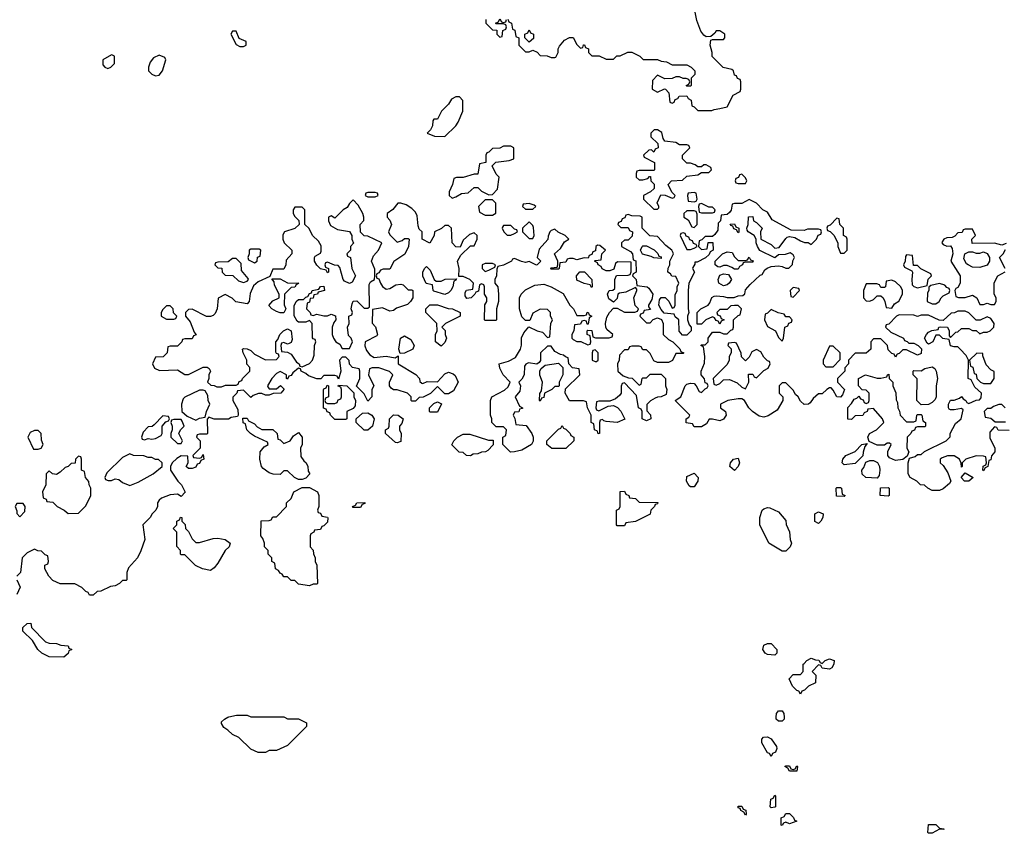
# Model space of a CAD drawing. Header units: inches. Extents: x 2701323 to 2964515, y 494916 to 722124.
# Tile 429 of 656: x 2831629 to 2837003, y 609366 to 613809. Entities that reach past the tile are written whole.
import ezdxf

# ---------------------------------------------------------------- set-up
doc = ezdxf.new("R2010")
doc.units = ezdxf.units.IN
doc.header["$MEASUREMENT"] = 0
doc.layers.add('C8630', color=7, linetype='Continuous')
doc.layers.add('C8631', color=7, linetype='Continuous')

msp = doc.modelspace()

# ---------------------------------------------------------------- linework, layer by layer
at = {"layer": 'C8630', "color": 2, "elevation": 2}
for points in [[(2833074, 610000), (2833090, 609992), (2833150, 609992), (2833194, 609970), (2833194, 609950), (2833090, 609846), (2833030, 609818), (2832990, 609818), (2832970, 609808), (2832930, 609808), (2832890, 609826), (2832826, 609890), (2832790, 609906), (2832766, 609930), (2832743.1, 609943.1), (2832730, 609966), (2832730, 609974), (2832746, 609990), (2832766, 610000)], [(2835801.2, 610000), (2835802, 609990), (2835790, 609978), (2835770, 609978), (2835758, 609990), (2835758.8, 610000)]]:
    msp.add_lwpolyline(points, dxfattribs=at)
for points in [[(2835730, 609786), (2835722, 609802), (2835710, 609806), (2835680.4, 609860.4), (2835680.4, 609879.6), (2835688.4, 609891.6), (2835710, 609892), (2835730, 609882), (2835759.6, 609839.6), (2835762, 609830), (2835754, 609810), (2835738, 609802)], [(2835830, 609706), (2835822, 609722), (2835806, 609730), (2835810, 609734), (2835830, 609734), (2835838, 609718), (2835850, 609714), (2835862, 609718), (2835870, 609734), (2835874, 609730), (2835870, 609706)], [(2835730, 609506), (2835726, 609510), (2835728.4, 609551.6), (2835742, 609558), (2835750, 609574), (2835754, 609570), (2835754, 609510), (2835750, 609508)], [(2835590, 609466), (2835582, 609482), (2835566, 609490), (2835562, 609502), (2835550, 609506), (2835550, 609514), (2835570, 609514), (2835578, 609498), (2835592.7, 609492.7), (2835594, 609470)], [(2835830, 609418), (2835810, 609426), (2835798, 609422), (2835790, 609408), (2835786, 609410), (2835786, 609450), (2835802, 609458), (2835810, 609474), (2835830, 609474), (2835852.7, 609452.7), (2835858, 609438), (2835871.6, 609431.6)], [(2836674, 609386), (2836650, 609388), (2836610, 609366), (2836590, 609366), (2836586, 609370), (2836590, 609414), (2836630, 609414), (2836650, 609394), (2836674, 609390)]]:
    msp.add_lwpolyline(points, close=True, dxfattribs=at)
at = {"layer": 'C8631', "color": 2, "elevation": 2}
for points in [[(2834174, 613810), (2834174, 613790), (2834210, 613754), (2834232.7, 613752.7), (2834234, 613730), (2834250, 613714), (2834262, 613718), (2834266, 613750), (2834282, 613758), (2834286, 613770), (2834282, 613782), (2834270, 613786), (2834230, 613786), (2834226, 613790), (2834242, 613798), (2834250, 613814), (2834258, 613798), (2834270, 613794), (2834282, 613798), (2834286, 613810)], [(2834292.7, 613812.7), (2834298, 613798), (2834314, 613790), (2834318, 613758), (2834331.6, 613751.6), (2834338, 613718), (2834354, 613710), (2834354, 613670), (2834390, 613634), (2834410, 613634), (2834430, 613642), (2834452.7, 613632.7), (2834470, 613614), (2834507.3, 613612.7), (2834530, 613602), (2834550, 613602), (2834555.3, 613604.7), (2834568, 613630), (2834568, 613650), (2834574.6, 613665.4), (2834602, 613698), (2834630, 613712), (2834650, 613712), (2834670, 613674), (2834690, 613654), (2834702, 613658), (2834707.3, 613672.7), (2834712.7, 613672.7), (2834718, 613658), (2834734, 613650), (2834734, 613630), (2834752.7, 613612.7), (2834791.1, 613611.1), (2834830, 613594), (2834870, 613594), (2834888.4, 613611.6), (2834907.3, 613612.7), (2834948.4, 613631.6), (2834970, 613632), (2835014, 613610), (2835032.7, 613592.7), (2835110, 613592), (2835130, 613582), (2835159.6, 613579.6), (2835190, 613562), (2835270, 613562), (2835294, 613550), (2835314, 613530), (2835314, 613510), (2835294, 613490), (2835294, 613450), (2835290, 613446), (2835270, 613446), (2835266, 613450), (2835282, 613458), (2835286, 613470), (2835282, 613482), (2835267.3, 613487.3), (2835250, 613488), (2835230, 613498), (2835210, 613498), (2835190, 613488), (2835150, 613486), (2835110, 613506), (2835083.6, 613476.4), (2835082, 613430), (2835110, 613414), (2835148.4, 613431.6), (2835154, 613430), (2835172, 613410), (2835178, 613358), (2835190, 613354), (2835202, 613358), (2835207.3, 613372.7), (2835222, 613378), (2835228.4, 613391.6), (2835270, 613394), (2835278, 613378), (2835294, 613370), (2835298, 613338), (2835310, 613334), (2835330, 613314), (2835407.3, 613312.7), (2835420.4, 613319.6), (2835450, 613324.7), (2835490, 613334), (2835523.1, 613396.9), (2835562, 613418), (2835566, 613430), (2835566, 613470), (2835562, 613482), (2835547.3, 613487.3), (2835542, 613502), (2835530, 613506), (2835526, 613530), (2835516.4, 613536.4), (2835469.1, 613549.1), (2835408.4, 613608.4), (2835408, 613630), (2835398, 613670), (2835402, 613698), (2835410, 613702), (2835470, 613702), (2835478, 613710), (2835478, 613730), (2835450, 613748), (2835430, 613748), (2835423.5, 613736.5), (2835402, 613718), (2835376.4, 613716.4), (2835364, 613724), (2835347.2, 613747.2), (2835324.7, 613804.7), (2835316.2, 613850)], [(2837030, 611566), (2836970, 611568), (2836962, 611582), (2836950, 611586), (2836923.6, 611556.4), (2836923.6, 611523.6), (2836951.1, 611471.1), (2836951.3, 611450), (2836932.7, 611427.3), (2836930, 611406), (2836918, 611402), (2836914, 611370), (2836898, 611362), (2836890, 611346), (2836886, 611350), (2836888.4, 611371.6), (2836902, 611378), (2836906, 611390), (2836902, 611422), (2836890, 611426), (2836850, 611428), (2836794, 611410), (2836774, 611390), (2836774, 611370), (2836770, 611366), (2836767.3, 611387.3), (2836758, 611410), (2836730, 611428), (2836692.7, 611427.3), (2836663.6, 611416.4), (2836654, 611410), (2836654, 611390), (2836670, 611374), (2836695.3, 611335.3), (2836712, 611290), (2836703.6, 611276.4), (2836670, 611248), (2836650, 611238), (2836610, 611238), (2836586, 611250), (2836567.3, 611267.3), (2836546, 611270), (2836526, 611290), (2836488.9, 611308.9), (2836478, 611330), (2836478, 611390), (2836486, 611414), (2836516.4, 611423.6), (2836530, 611434), (2836550, 611434), (2836568.4, 611451.6), (2836686, 611510), (2836708, 611532), (2836708.7, 611550), (2836736.4, 611603.6), (2836768, 611630), (2836778, 611678), (2836770, 611686), (2836730, 611678), (2836710, 611678), (2836703.1, 611683.1), (2836698, 611690), (2836698, 611710), (2836708.9, 611731.1), (2836730, 611732), (2836758, 611742), (2836770, 611752), (2836778, 611738), (2836794, 611730), (2836798, 611718), (2836810, 611714), (2836850, 611732), (2836867.3, 611732.7), (2836876.4, 611743.6), (2836878, 611770), (2836843.1, 611803.1), (2836822, 611842), (2836806, 611850), (2836808, 611950), (2836794.6, 611974.6), (2836762, 612010), (2836750, 612022), (2836730, 612022), (2836709.1, 612029.1), (2836702, 612062), (2836668.4, 612068.4), (2836650, 612086), (2836630, 612086), (2836614, 612050), (2836590, 612038), (2836582, 612042), (2836568, 612070), (2836578, 612090), (2836590, 612102), (2836608.4, 612111.6), (2836642, 612118), (2836646, 612130), (2836652.7, 612132.7), (2836694, 612130), (2836702, 612110), (2836702, 612082), (2836710, 612074), (2836738, 612102), (2836750, 612104.7), (2836770, 612122), (2836810, 612122), (2836830, 612112), (2836850, 612112), (2836870, 612094), (2836890, 612102), (2836910, 612102), (2836926, 612110), (2836946, 612130), (2836948, 612150), (2836930, 612178), (2836910, 612186), (2836871.6, 612168.4), (2836850, 612168.7), (2836810, 612208), (2836790, 612218), (2836750, 612218), (2836731.6, 612208.4), (2836712.7, 612207.3), (2836670, 612166), (2836648.4, 612168.4), (2836590, 612195.3), (2836550, 612195.3), (2836530, 612188), (2836510, 612195.3), (2836430, 612198), (2836414, 612190), (2836372.7, 612147.3), (2836358, 612142), (2836354, 612130), (2836383.6, 612103.6), (2836454, 612070), (2836458, 612058), (2836472.7, 612052.7), (2836482, 612042), (2836510, 612042), (2836534, 612030), (2836552, 612012), (2836550, 611986), (2836530, 611978), (2836470, 612006), (2836450, 612006), (2836430, 611986), (2836418, 611982), (2836410, 611966), (2836402, 611982), (2836390, 611986), (2836370, 612006), (2836366, 612030), (2836330, 612066), (2836290, 612066), (2836274, 612050), (2836274, 612010), (2836250, 611988), (2836190, 611988), (2836152, 611950), (2836152, 611930), (2836132.7, 611907.3), (2836132, 611890), (2836092, 611850), (2836092, 611830), (2836131.3, 611790), (2836119.8, 611760.2), (2836110, 611748), (2836088.9, 611748.9), (2836070, 611786), (2836058, 611798), (2836050, 611798), (2836034, 611790), (2836010, 611766), (2835990, 611766), (2835959.6, 611740.4), (2835943.6, 611716.4), (2835934, 611710), (2835910, 611708), (2835890, 611726), (2835878, 611750), (2835863.1, 611763.1), (2835850, 611786), (2835810, 611826), (2835790, 611826), (2835774, 611810), (2835774, 611770), (2835794, 611750), (2835794, 611730), (2835763.6, 611676.4), (2835714.4, 611645.6), (2835690, 611639), (2835664.7, 611644.7), (2835628.9, 611668.9), (2835608.9, 611688.9), (2835586, 611730), (2835570, 611738), (2835550, 611738), (2835494, 611730), (2835454, 611710), (2835454, 611690), (2835482, 611670), (2835484.7, 611650), (2835470, 611628), (2835450, 611618), (2835410, 611628), (2835392.7, 611627.3), (2835376.9, 611603.1), (2835350, 611586), (2835310, 611586), (2835302, 611602), (2835267.3, 611607.3), (2835266, 611630), (2835282, 611638), (2835286, 611650), (2835206, 611730), (2835238, 611750), (2835262, 611810), (2835270, 611818), (2835290, 611824.7), (2835310, 611822), (2835322, 611810), (2835338, 611778), (2835350, 611774), (2835370, 611794), (2835382, 611798), (2835386, 611810), (2835382, 611822), (2835370, 611826), (2835367.3, 611847.3), (2835348, 611870), (2835348, 611890), (2835367.3, 611932.7), (2835368, 611970), (2835362, 612022), (2835346, 612030), (2835350, 612034), (2835370, 612034), (2835386, 612050), (2835386, 612070), (2835410, 612102), (2835450, 612102), (2835470, 612094), (2835490, 612094), (2835510, 612114), (2835522, 612118), (2835526, 612130), (2835526, 612170), (2835550, 612194), (2835562, 612198), (2835568, 612230), (2835550, 612248), (2835530, 612248), (2835510, 612246), (2835490, 612226), (2835450, 612226), (2835434, 612210), (2835438, 612198), (2835452.7, 612192.7), (2835458, 612178), (2835474, 612170), (2835458, 612162), (2835450, 612146), (2835442, 612162), (2835430, 612166), (2835422, 612182), (2835410, 612186), (2835374, 612170), (2835350, 612146), (2835327.3, 612147.3), (2835326, 612210), (2835346, 612230), (2835386, 612250), (2835396.4, 612263.6), (2835407.3, 612292.7), (2835420.4, 612299.6), (2835430, 612302), (2835470, 612298), (2835490, 612291.3), (2835528.4, 612291.6), (2835550, 612302), (2835576.4, 612303.6), (2835587.3, 612312.7), (2835590, 612334), (2835616.4, 612363.6), (2835670, 612414), (2835682, 612418), (2835696.4, 612443.6), (2835708.4, 612451.6), (2835730, 612462), (2835770, 612464.7), (2835790, 612462), (2835810, 612452), (2835827.3, 612452.7), (2835847.3, 612472.7), (2835848.4, 612491.6), (2835858, 612510), (2835850, 612526), (2835835.3, 612535.3), (2835807.3, 612527.3), (2835770, 612526), (2835750, 612508), (2835668.9, 612548.9), (2835655.3, 612570), (2835648, 612590), (2835648, 612610), (2835638, 612630), (2835606, 612650), (2835600.4, 612660.4), (2835598, 612670), (2835606, 612690), (2835607.3, 612732.7), (2835630, 612734), (2835634, 612710), (2835650, 612702), (2835682, 612670), (2835672, 612650), (2835674, 612610), (2835730, 612582), (2835750, 612562), (2835775.3, 612564.7), (2835810, 612614), (2835818, 612622), (2835830, 612624.7), (2835859.6, 612619.6), (2835890, 612602), (2835912.7, 612592.7), (2835932, 612592), (2835950, 612582), (2835978, 612610), (2835987.3, 612632.7), (2836002, 612638), (2836006, 612650), (2836002, 612662), (2835990, 612666), (2835930, 612666), (2835910, 612658), (2835840.4, 612660.4), (2835736.4, 612716.4), (2835710, 612758), (2835686, 612770), (2835650, 612808), (2835610, 612828), (2835570, 612806), (2835530, 612806), (2835518, 612802), (2835511.6, 612768.4), (2835503.6, 612756.4), (2835490, 612746), (2835458, 612742), (2835454, 612710), (2835442, 612698), (2835439.6, 612660.4), (2835423.6, 612636.4), (2835410, 612626), (2835370, 612626), (2835352.7, 612607.3), (2835338, 612602), (2835334, 612570), (2835350, 612554), (2835382, 612558), (2835387.3, 612592.7), (2835412.7, 612592.7), (2835414, 612550), (2835398, 612542), (2835392.7, 612527.3), (2835371.6, 612508.4), (2835326, 612486), (2835314, 612486), (2835314, 612474), (2835303.6, 612456.4), (2835302, 612450), (2835312, 612430), (2835282, 612370), (2835278, 612330), (2835278, 612230), (2835282, 612210), (2835274, 612190), (2835274, 612170), (2835283.6, 612143.6), (2835294, 612130), (2835294, 612110), (2835270, 612086), (2835247.3, 612087.3), (2835228.4, 612108.4), (2835226, 612170), (2835207.3, 612187.3), (2835202, 612202), (2835147.3, 612207.3), (2835130, 612226), (2835118, 612250), (2835120.4, 612279.6), (2835130, 612292), (2835151.6, 612291.6), (2835172.7, 612272.7), (2835190, 612234), (2835202, 612238), (2835206, 612250), (2835207.3, 612307.3), (2835218, 612330), (2835218, 612350), (2835226, 612370), (2835210, 612406), (2835188.4, 612408.4), (2835182, 612422), (2835166, 612430), (2835168.4, 612451.6), (2835178, 612470), (2835178, 612490), (2835198, 612530), (2835196.4, 612536.4), (2835188, 612550), (2835156.4, 612576.4), (2835110, 612626), (2835068.4, 612628.4), (2835026, 612670), (2835026, 612730), (2835016.4, 612736.4), (2834970, 612738), (2834950, 612746), (2834938, 612742), (2834932.7, 612727.3), (2834918, 612722), (2834912.7, 612707.3), (2834898, 612702), (2834894, 612690), (2834910, 612674), (2834950, 612674), (2834958, 612658), (2834974, 612650), (2834972.7, 612627.3), (2834950, 612606), (2834930, 612606), (2834914, 612590), (2834914, 612570), (2834963.6, 612543.6), (2834974, 612530), (2834978, 612498), (2834992, 612492), (2834994, 612430), (2834978, 612422), (2834974, 612410), (2834994, 612390), (2834998, 612358), (2835054, 612350), (2835063.6, 612343.6), (2835084.7, 612310), (2835079.6, 612280.4), (2835062, 612250), (2835062, 612242), (2835072.7, 612227.3), (2835038, 612222), (2835032.7, 612207.3), (2835018, 612202), (2835014, 612190), (2835050, 612154), (2835070, 612154), (2835087.3, 612172.7), (2835110, 612182), (2835132.7, 612172.7), (2835142, 612150), (2835142, 612090), (2835170, 612062), (2835194, 612050), (2835232.7, 612012.7), (2835238, 611998), (2835254, 611990), (2835250, 611986), (2835210, 611986), (2835192, 611948), (2835170, 611938), (2835110, 611938), (2835090, 611946), (2835070, 611986), (2835050, 612006), (2835030, 612006), (2835022, 612022), (2835010, 612026), (2834970, 612026), (2834958, 612022), (2834950, 612006), (2834930, 612006), (2834903.6, 611976.4), (2834902, 611950), (2834892, 611930), (2834894, 611890), (2834923.6, 611863.6), (2834952.7, 611852.7), (2834971.6, 611851.6), (2835010, 611814), (2835022, 611818), (2835026, 611850), (2835030, 611854), (2835050, 611854), (2835070, 611874), (2835130, 611874), (2835154, 611850), (2835154, 611810), (2835162, 611790), (2835158, 611762), (2835131.1, 611748.9), (2835110, 611748.7), (2835096.9, 611743.1), (2835071.6, 611728.4), (2835052.7, 611707.3), (2835052.7, 611672.7), (2835071.3, 611651.3), (2835074, 611630), (2835050, 611618), (2835026, 611630), (2835026, 611670), (2835022, 611682), (2835006, 611690), (2834996.4, 611756.4), (2834930, 611826), (2834918, 611822), (2834912.7, 611807.3), (2834912, 611770), (2834903.6, 611756.4), (2834882, 611738), (2834850, 611726), (2834790, 611726), (2834778, 611722), (2834774, 611690), (2834778, 611678), (2834790, 611674), (2834840.4, 611699.6), (2834870, 611702), (2834891.3, 611691.3), (2834911.1, 611671.1), (2834932.7, 611627.3), (2834890, 611608.7), (2834830, 611615.3), (2834818, 611618), (2834810, 611626), (2834798, 611622), (2834794, 611610), (2834794, 611550), (2834787.3, 611547.3), (2834782, 611562), (2834766, 611570), (2834762, 611602), (2834748, 611610), (2834748, 611650), (2834728, 611690), (2834722, 611722), (2834707.3, 611727.3), (2834630, 611728), (2834606, 611770), (2834607.3, 611792.7), (2834686, 611870), (2834682, 611902), (2834647.3, 611907.3), (2834626, 611930), (2834622, 611962), (2834607.3, 611967.3), (2834598, 611978), (2834580.4, 611980.4), (2834550, 611998), (2834530, 612026), (2834510, 612026), (2834472, 611990), (2834472, 611948), (2834463.6, 611936.4), (2834452, 611928), (2834405.4, 611934.6), (2834391.6, 611928.4), (2834383.6, 611916.4), (2834382, 611870), (2834370, 611846), (2834354, 611830), (2834362, 611810), (2834359.6, 611780.4), (2834334, 611750), (2834358, 611698), (2834374, 611690), (2834374, 611686), (2834358, 611682), (2834352.7, 611667.3), (2834330, 611666), (2834322, 611650), (2834332, 611632), (2834338, 611598), (2834392.7, 611592.7), (2834424.7, 611550), (2834432, 611530), (2834431.6, 611508.4), (2834422, 611490), (2834370, 611459), (2834330, 611448.7), (2834308.4, 611448.4), (2834266, 611490), (2834266, 611530), (2834282, 611538), (2834286, 611570), (2834270, 611586), (2834230, 611586), (2834206, 611610), (2834206, 611630), (2834198, 611650), (2834198, 611730), (2834206, 611750), (2834274.6, 611785.4), (2834295.3, 611804.7), (2834306, 611830), (2834268.7, 611870), (2834250, 611906), (2834246, 611930), (2834296.4, 611943.6), (2834335.3, 611964.7), (2834362, 612010), (2834368.4, 612031.6), (2834368.9, 612071.1), (2834380.4, 612099.6), (2834407.3, 612132.7), (2834454, 612110), (2834482, 612102), (2834510, 612074), (2834522, 612078), (2834528, 612150), (2834538, 612170), (2834526, 612190), (2834526, 612210), (2834510, 612226), (2834470, 612228), (2834430, 612206), (2834412.7, 612167.3), (2834390, 612166), (2834370, 612186), (2834358, 612230), (2834358, 612290), (2834366, 612310), (2834390, 612334), (2834440.4, 612359.6), (2834490, 612364.7), (2834530, 612351.3), (2834594.8, 612314.8), (2834632, 612250), (2834652, 612230), (2834670, 612194), (2834710, 612194), (2834722, 612198), (2834726, 612210), (2834732.7, 612212.7), (2834738, 612198), (2834752, 612190), (2834738, 612182), (2834732.7, 612147.3), (2834727.3, 612147.3), (2834722, 612162), (2834710, 612166), (2834698, 612162), (2834690, 612146), (2834658, 612142), (2834654, 612110), (2834642, 612090), (2834642, 612070), (2834650, 612062), (2834670, 612052), (2834692, 612052), (2834730, 612034), (2834742, 612038), (2834746, 612050), (2834742, 612082), (2834726, 612090), (2834726, 612110), (2834730, 612114), (2834752.7, 612112.7), (2834758, 612078), (2834772.7, 612072.7), (2834847.3, 612072.7), (2834862, 612078), (2834866, 612090), (2834836.4, 612116.4), (2834828.4, 612128.4), (2834826, 612150), (2834834.6, 612185.4), (2834848, 612210), (2834870, 612234), (2834890, 612234), (2834930, 612212), (2834987.3, 612212.7), (2835002, 612218), (2835006, 612230), (2834988.4, 612248.4), (2834982, 612290), (2834998, 612330), (2834998, 612338), (2834990, 612346), (2834938, 612322), (2834903.6, 612316.4), (2834894, 612310), (2834890, 612286), (2834870, 612266), (2834844.7, 612284.7), (2834838, 612310), (2834846, 612330), (2834867.3, 612332.7), (2834878, 612342), (2834878, 612390), (2834887.3, 612412.7), (2834950, 612414), (2834962, 612418), (2834967.3, 612432.7), (2834966, 612486), (2834892.7, 612487.3), (2834882, 612478), (2834872.7, 612447.3), (2834850, 612438), (2834830, 612438), (2834808.7, 612448.7), (2834802, 612462), (2834786, 612470), (2834782, 612482), (2834766, 612490), (2834770, 612494), (2834802, 612498), (2834806, 612530), (2834826, 612550), (2834796.4, 612576.4), (2834782, 612578), (2834774, 612570), (2834772.7, 612547.3), (2834758, 612542), (2834752.7, 612527.3), (2834738, 612522), (2834732.7, 612507.3), (2834710, 612508), (2834670, 612498), (2834650, 612506), (2834630, 612506), (2834618, 612502), (2834610, 612486), (2834578, 612482), (2834574, 612450), (2834570, 612446), (2834530, 612446), (2834526, 612450), (2834530, 612454), (2834562, 612458), (2834566, 612470), (2834566, 612490), (2834548, 612530), (2834580.4, 612559.6), (2834603.1, 612596.9), (2834626, 612610), (2834606, 612630), (2834568.4, 612648.4), (2834550, 612666), (2834530, 612658), (2834522, 612650), (2834512.7, 612627.3), (2834511.6, 612608.4), (2834463.6, 612556.4), (2834454, 612510), (2834474, 612490), (2834454, 612470), (2834450, 612468), (2834410, 612488), (2834390, 612484), (2834368.9, 612488.9), (2834330, 612506), (2834318, 612502), (2834314, 612490), (2834270, 612468), (2834238, 612462), (2834232.7, 612447.3), (2834232, 612410), (2834222, 612390), (2834222, 612370), (2834238, 612350), (2834242, 612310), (2834242, 612270), (2834232, 612230), (2834232, 612170), (2834230, 612166), (2834170, 612166), (2834166, 612170), (2834168.7, 612251.3), (2834178, 612270), (2834178, 612290), (2834166, 612310), (2834166, 612350), (2834162, 612362), (2834150, 612366), (2834138, 612362), (2834132.7, 612327.3), (2834118, 612322), (2834114, 612310), (2834094, 612290), (2834070, 612286), (2834060.4, 612300.4), (2834060.4, 612319.6), (2834068.4, 612331.6), (2834102, 612338), (2834106, 612370), (2834086, 612390), (2834070, 612398), (2834050, 612406), (2834026, 612406), (2834028, 612450), (2834018, 612490), (2834036.4, 612523.6), (2834090, 612574), (2834110, 612574), (2834126, 612610), (2834126, 612630), (2834110, 612646), (2834083.6, 612636.4), (2834050, 612606), (2834032.7, 612567.3), (2834010, 612568), (2833989, 612590), (2833986, 612670), (2833970, 612686), (2833950, 612686), (2833931.6, 612668.4), (2833894, 612650), (2833892, 612630), (2833868.4, 612588.4), (2833826, 612610), (2833826, 612650), (2833810, 612666), (2833803.1, 612683.1), (2833798, 612738), (2833790, 612758), (2833770, 612778), (2833738, 612798), (2833710, 612808), (2833692.7, 612807.3), (2833666.4, 612773.6), (2833634, 612750), (2833634, 612730), (2833650, 612714), (2833658, 612690), (2833642, 612650), (2833650, 612634), (2833690, 612594), (2833716.4, 612603.6), (2833730, 612614), (2833750, 612614), (2833754, 612610), (2833752, 612570), (2833730.8, 612529.2), (2833671.6, 612488.4), (2833650, 612446), (2833612.7, 612447.3), (2833598, 612442), (2833590, 612426), (2833578, 612422), (2833574, 612410), (2833578, 612398), (2833590, 612394), (2833598, 612370), (2833610, 612352), (2833630, 612338), (2833650, 612342), (2833682, 612362), (2833710, 612364.7), (2833722, 612362), (2833750, 612334), (2833770, 612334), (2833774, 612330), (2833774, 612290), (2833762, 612270), (2833745.4, 612254.6), (2833686, 612234), (2833670, 612222), (2833650, 612218), (2833610, 612235.3), (2833554, 612226), (2833552.7, 612152.7), (2833571.6, 612131.6), (2833582, 612090), (2833578, 612082), (2833514, 612050), (2833512.7, 612027.3), (2833522, 612002), (2833539.6, 611979.6), (2833563.6, 611963.6), (2833630, 611971), (2833678, 611962), (2833694, 611974), (2833694, 611930), (2833791.1, 611871.1), (2833812, 611850), (2833812.7, 611832.7), (2833823.6, 611823.6), (2833830, 611822), (2833852.7, 611832.7), (2833910, 611832), (2833950, 611876), (2833970, 611884.7), (2833995.3, 611875.3), (2834005.4, 611865.4), (2834022, 611830), (2833996.9, 611783.1), (2833970, 611766), (2833950, 611766), (2833910, 611806), (2833871.6, 611768.4), (2833831.6, 611748.4), (2833810, 611746), (2833790, 611726), (2833770, 611726), (2833766, 611730), (2833766, 611750), (2833746, 611770), (2833690, 611788.7), (2833670, 611788.7), (2833656.4, 611796.4), (2833648, 611810), (2833648, 611830), (2833666, 611870), (2833648.4, 611888.4), (2833590, 611908.7), (2833552.7, 611907.3), (2833538, 611902), (2833532, 611870), (2833562, 611810), (2833552, 611790), (2833552, 611750), (2833530, 611726), (2833510, 611766), (2833468, 611808), (2833486, 611850), (2833486, 611890), (2833482, 611902), (2833446, 611910), (2833428.4, 611928.4), (2833427.3, 611947.3), (2833410, 611966), (2833390, 611966), (2833374, 611950), (2833382, 611890), (2833370, 611846), (2833362, 611862), (2833350, 611866), (2833290, 611866), (2833272, 611848), (2833250, 611848), (2833204.7, 611864.7), (2833190, 611878), (2833166, 611890), (2833162, 611902), (2833150, 611906), (2833119.6, 611880.4), (2833110, 611866), (2833098, 611862), (2833090, 611846), (2833086, 611850), (2833086, 611870), (2833050, 611888), (2833030, 611878), (2833004.7, 611850), (2832982, 611810), (2832983.6, 611803.6), (2832990, 611794), (2833030, 611794), (2833052, 611812), (2833072, 611792), (2833054, 611770), (2833012.7, 611767.3), (2832990, 611758), (2832970, 611758), (2832950, 611768), (2832932.7, 611767.3), (2832903.6, 611756.4), (2832890, 611746), (2832850, 611786), (2832818, 611782), (2832814, 611770), (2832792.7, 611747.3), (2832792, 611730), (2832819.6, 611679.6), (2832822, 611650), (2832818, 611642), (2832783.6, 611636.4), (2832768.4, 611628.4), (2832690, 611628), (2832662, 611638), (2832652.7, 611627.3), (2832654, 611550), (2832650, 611546), (2832610, 611546), (2832598, 611542), (2832594, 611530), (2832614, 611510), (2832614, 611470), (2832574, 611430), (2832578, 611418), (2832610, 611414), (2832622, 611418), (2832630, 611434), (2832634, 611410), (2832618, 611402), (2832610, 611386), (2832598, 611382), (2832590, 611366), (2832570, 611358), (2832550, 611358), (2832538, 611370), (2832548, 611390), (2832546, 611426), (2832510, 611428), (2832486.4, 611413.6), (2832462, 611390), (2832452, 611370), (2832452, 611350), (2832491.3, 611290), (2832511.3, 611270), (2832531.6, 611228.4), (2832510, 611206), (2832490, 611218), (2832450, 611215.3), (2832403.6, 611196.4), (2832390, 611186), (2832382, 611170), (2832382, 611150), (2832372, 611130), (2832352, 611110), (2832342, 611090), (2832302, 611050), (2832311.3, 610970), (2832291.1, 610908.9), (2832272, 610870), (2832223.6, 610816.4), (2832214, 610790), (2832214, 610750), (2832210, 610746), (2832190, 610746), (2832174, 610730), (2832150, 610718), (2832125.4, 610714.6), (2832071.6, 610688.4), (2832052.7, 610687.3), (2832030, 610666), (2832010, 610666), (2832002, 610682), (2831990, 610686), (2831968.4, 610708.4), (2831930, 610728), (2831850, 610728), (2831810, 610746), (2831788, 610770), (2831766, 610810), (2831766, 610830), (2831782, 610838), (2831786, 610850), (2831782, 610882), (2831767.3, 610887.3), (2831747.3, 610907.3), (2831728.4, 610908.4), (2831710, 610918), (2831670, 610898), (2831642, 610870), (2831634, 610790), (2831614, 610770)], [(2837012.7, 612587.3), (2836990, 612578), (2836950, 612588), (2836827.3, 612587.3), (2836826, 612610), (2836846, 612630), (2836830, 612666), (2836790, 612666), (2836778, 612662), (2836772.7, 612647.3), (2836750, 612646), (2836732.7, 612627.3), (2836719.6, 612620.4), (2836690, 612618), (2836674, 612610), (2836663.6, 612596.4), (2836662, 612590), (2836670, 612582), (2836690, 612572), (2836710, 612574), (2836719.6, 612559.6), (2836722, 612530), (2836712, 612490), (2836762, 612410), (2836762, 612370), (2836750, 612346), (2836738, 612342), (2836734, 612330), (2836738, 612298), (2836752.7, 612292.7), (2836790, 612292), (2836830, 612304.7), (2836854, 612290), (2836870, 612254), (2836890, 612254), (2836910, 612262), (2836930, 612254), (2836950, 612254), (2836958, 612270), (2836958, 612290), (2836948, 612310), (2836948.4, 612371.6), (2836968.7, 612411.3), (2837007.3, 612432.7)], [(2837008, 612450), (2836978, 612510), (2836998, 612530), (2837010, 612554)], [(2837008, 611690), (2836990, 611708), (2836972.7, 611707.3), (2836943.6, 611696.4), (2836930, 611686), (2836910, 611686), (2836894, 611670), (2836898, 611638), (2836930, 611634), (2836952.7, 611612.7), (2837010, 611614)], [(2831614, 610750), (2831632, 610710), (2831614, 610670)], [(2832766, 610000), (2832770, 610002), (2832811.6, 610011.6), (2832870, 610012), (2832890, 610002), (2833070, 610002), (2833074, 610000)], [(2835758.8, 610000), (2835760.4, 610019.6), (2835770, 610034), (2835790, 610034), (2835799.6, 610019.6), (2835801.2, 610000)]]:
    msp.add_lwpolyline(points, dxfattribs=at)
for points in [[(2834410, 613686), (2834386, 613710), (2834386, 613730), (2834402, 613738), (2834410, 613754), (2834418, 613738), (2834434, 613730), (2834432.7, 613707.3)], [(2832810, 613746), (2832790, 613746), (2832782, 613730), (2832810, 613674), (2832830, 613662), (2832850, 613662), (2832866, 613670), (2832866, 613690), (2832827.3, 613707.3)], [(2832130, 613618), (2832082, 613590), (2832083.6, 613563.6), (2832094, 613550), (2832110, 613542), (2832126, 613550), (2832146, 613570), (2832146, 613610), (2832136.4, 613616.4)], [(2832390, 613615.3), (2832359.6, 613600.4), (2832342, 613578), (2832331.3, 613550), (2832331.3, 613530), (2832350, 613511.3), (2832370, 613502.8), (2832390, 613506), (2832408.7, 613530), (2832426, 613590), (2832422, 613602)], [(2834030, 613388), (2834010, 613388), (2833985.4, 613374.6), (2833970, 613348), (2833932, 613310), (2833910, 613266), (2833890, 613266), (2833883.6, 613256.4), (2833882, 613230), (2833872, 613208), (2833854, 613190), (2833892.7, 613172.7), (2833950, 613172), (2834008.7, 613230), (2834022, 613250), (2834048, 613310), (2834048.4, 613368.4)], [(2835110, 613208), (2835092.7, 613207.3), (2835074, 613190), (2835074, 613170), (2835112.7, 613132.7), (2835114, 613110), (2835098, 613102), (2835090, 613086), (2835078, 613098), (2835063.6, 613096.4), (2835034, 613070), (2835038, 613058), (2835094, 613030), (2835094, 612990), (2835090, 612986), (2835010, 612986), (2834998, 612982), (2834994, 612970), (2834994, 612950), (2835010, 612934), (2835030, 612934), (2835058, 612942), (2835067.3, 612952.7), (2835072.7, 612952.7), (2835074, 612930), (2835091.6, 612911.6), (2835092, 612888), (2835071.6, 612868.4), (2835034, 612850), (2835034, 612830), (2835090, 612774), (2835110, 612774), (2835118, 612782), (2835118, 612790), (2835108, 612810), (2835128, 612852), (2835151.6, 612851.6), (2835190, 612834), (2835202, 612838), (2835206, 612850), (2835188, 612868), (2835168, 612910), (2835186, 612930), (2835247.3, 612932.7), (2835270, 612954), (2835330, 612962), (2835350, 612974), (2835390, 612974), (2835406, 612990), (2835402, 613002), (2835376.4, 613016.4), (2835363.6, 613016.4), (2835350, 613006), (2835330, 613006), (2835316.4, 613016.4), (2835290, 613026), (2835270, 613026), (2835246, 613050), (2835246, 613070), (2835286, 613110), (2835282, 613122), (2835270, 613126), (2835230, 613126), (2835210, 613138), (2835150, 613146), (2835140.4, 613160.4), (2835133.6, 613193.6)], [(2834310, 613118), (2834270, 613118), (2834250, 613108), (2834210, 613106), (2834190, 613086), (2834178, 613082), (2834174, 613070), (2834174, 613030), (2834138, 613022), (2834130, 612966), (2834110, 612966), (2834050, 612948), (2834012.7, 612947.3), (2833998, 612942), (2833991.6, 612908.4), (2833974, 612870), (2833974, 612850), (2833990, 612834), (2834010, 612842), (2834040.4, 612859.6), (2834076.4, 612863.6), (2834110, 612892), (2834130, 612892), (2834150, 612872), (2834190, 612852), (2834210, 612854), (2834236.4, 612883.6), (2834246, 612950), (2834230, 612966), (2834208, 613012), (2834228.4, 613031.6), (2834300.4, 613039.6), (2834326, 613050), (2834326, 613110)], [(2835570, 612966), (2835558, 612962), (2835552.7, 612947.3), (2835538, 612942), (2835534, 612930), (2835538, 612918), (2835550, 612914), (2835590, 612914), (2835598, 612930), (2835590, 612946)], [(2833570, 612866), (2833530, 612866), (2833518, 612862), (2833514, 612850), (2833530, 612842), (2833570, 612842), (2833586, 612850), (2833582, 612862)], [(2835310, 612866), (2835278, 612862), (2835274, 612850), (2835278, 612818), (2835310, 612814), (2835322, 612818), (2835326, 612830), (2835322, 612862)], [(2833450, 612826), (2833430, 612806), (2833416.9, 612783.1), (2833394, 612770), (2833350, 612726), (2833330, 612738), (2833314, 612730), (2833314, 612710), (2833325.4, 612685.4), (2833363.6, 612663.6), (2833430, 612652), (2833442, 612630), (2833442, 612610), (2833451.6, 612588.4), (2833434, 612570), (2833434, 612550), (2833414, 612530), (2833418, 612518), (2833434, 612510), (2833442, 612450), (2833462, 612410), (2833443.6, 612376.4), (2833430, 612368.7), (2833402, 612382), (2833395.3, 612390), (2833376.4, 612456.4), (2833367.3, 612467.3), (2833348, 612468), (2833310, 612486), (2833298, 612482), (2833294, 612470), (2833298, 612458), (2833314, 612450), (2833314, 612430), (2833310, 612426), (2833302, 612442), (2833270, 612448), (2833250, 612468), (2833238, 612490), (2833238, 612510), (2833242, 612518), (2833270, 612534), (2833275.3, 612544.7), (2833274.6, 612574.6), (2833260.4, 612600.4), (2833228, 612630), (2833208.4, 612668.4), (2833186, 612690), (2833186, 612770), (2833170, 612786), (2833130, 612786), (2833122, 612770), (2833122, 612750), (2833130, 612734), (2833152.7, 612712.7), (2833154, 612690), (2833131.3, 612668.7), (2833074, 612650), (2833065.4, 612634.6), (2833064.7, 612610), (2833072, 612590), (2833114, 612550), (2833114, 612530), (2833083.6, 612496.4), (2833082, 612470), (2833070, 612446), (2833010, 612446), (2832994, 612406), (2832930, 612378), (2832904.7, 612355.3), (2832886.4, 612313.6), (2832882, 612270), (2832870, 612258), (2832809.3, 612269.3), (2832788.9, 612288.9), (2832750, 612308), (2832712, 612288), (2832706, 612230), (2832695.3, 612204.7), (2832685.4, 612194.6), (2832670, 612188.7), (2832648.9, 612188.9), (2832570, 612228), (2832550, 612226), (2832534, 612210), (2832534, 612190), (2832559.8, 612159.8), (2832582, 612102), (2832592, 612088), (2832578, 612082), (2832570, 612066), (2832530, 612066), (2832518, 612062), (2832514, 612050), (2832490, 612026), (2832450, 612026), (2832438, 612022), (2832434, 611990), (2832411.6, 611968.4), (2832370, 611966), (2832354, 611930), (2832365.4, 611905.4), (2832392.7, 611892.7), (2832490, 611898), (2832530, 611872), (2832550, 611872), (2832630, 611912), (2832651.6, 611911.6), (2832663.6, 611903.6), (2832671.3, 611890), (2832662, 611870), (2832662, 611850), (2832654, 611830), (2832672.7, 611812.7), (2832690, 611812), (2832704.7, 611804.7), (2832730, 611804.7), (2832752.7, 611812.7), (2832810, 611814), (2832822, 611818), (2832827.3, 611832.7), (2832842, 611838), (2832846, 611850), (2832886, 611890), (2832886, 611910), (2832868.4, 611928.4), (2832868, 611950), (2832848, 611990), (2832846, 612010), (2832850, 612014), (2832870, 612012), (2832890, 612002), (2832910, 611982), (2832970, 611952), (2833030, 611954), (2833046, 611970), (2833042, 611982), (2833030, 611986), (2833027.3, 611992.7), (2833028, 612050), (2833038, 612062), (2833049.3, 612090.7), (2833069.2, 612110.8), (2833090, 612121), (2833111, 612111), (2833116.9, 612063.1), (2833110, 612046), (2833099.6, 612040.4), (2833090, 612038), (2833070, 612046), (2833058, 612042), (2833054, 612030), (2833058, 611998), (2833090, 611994), (2833110, 611982), (2833139.6, 611939.6), (2833154, 611930), (2833158, 611918), (2833170, 611914), (2833210, 611932), (2833228, 611950), (2833236.4, 611976.4), (2833238, 612030), (2833246, 612050), (2833242, 612062), (2833230, 612066), (2833227.3, 612072.7), (2833226, 612150), (2833210, 612166), (2833190, 612158), (2833150, 612158), (2833143.1, 612163.1), (2833127.3, 612192.7), (2833127.3, 612247.3), (2833138, 612270), (2833150, 612282), (2833178, 612282), (2833190, 612294), (2833202, 612298), (2833210, 612314), (2833222, 612318), (2833226, 612330), (2833262, 612338), (2833270, 612352), (2833290, 612354), (2833292, 612330), (2833258, 612322), (2833254, 612310), (2833234, 612306), (2833230, 612288), (2833214, 612286), (2833210, 612266), (2833198, 612262), (2833194, 612230), (2833214, 612210), (2833218, 612198), (2833230, 612194), (2833250, 612202), (2833290, 612191.3), (2833308.4, 612191.6), (2833330, 612202), (2833352.7, 612192.7), (2833354, 612170), (2833343.6, 612156.4), (2833334, 612130), (2833334, 612090), (2833342, 612070), (2833354, 612050), (2833376.9, 612036.9), (2833390, 612014), (2833430, 612014), (2833446, 612050), (2833438, 612070), (2833424, 612084), (2833418, 612130), (2833428, 612150), (2833426, 612190), (2833442, 612198), (2833446, 612210), (2833438, 612230), (2833443.1, 612256.9), (2833450, 612272), (2833470, 612274), (2833510, 612234), (2833530, 612234), (2833538, 612242), (2833536.4, 612363.6), (2833543.1, 612376.9), (2833566, 612390), (2833567.3, 612412.7), (2833567.3, 612447.3), (2833548.9, 612491.1), (2833560.2, 612519.8), (2833588, 612550), (2833606, 612590), (2833530, 612628), (2833508.4, 612628.4), (2833488.4, 612648.4), (2833488, 612690), (2833507.3, 612712.7), (2833508, 612730), (2833502, 612750), (2833476.4, 612796.4)], [(2834210, 612826), (2834170, 612826), (2834134, 612790), (2834138, 612758), (2834170, 612742), (2834210, 612742), (2834227.3, 612752.7), (2834227.3, 612807.3)], [(2834410, 612806), (2834378, 612802), (2834374, 612790), (2834390, 612774), (2834430, 612774), (2834446, 612790), (2834436.4, 612796.4)], [(2835350, 612806), (2835338, 612802), (2835334, 612790), (2835338, 612758), (2835350, 612754), (2835410, 612754), (2835422, 612758), (2835426, 612770), (2835410, 612786), (2835390, 612786)], [(2835310, 612766), (2835270, 612766), (2835254, 612750), (2835254, 612730), (2835276.9, 612716.9), (2835298, 612678), (2835310, 612674), (2835326, 612690), (2835327.3, 612747.3), (2835322, 612762)], [(2834310, 612686), (2834270, 612686), (2834263.6, 612676.4), (2834262, 612670), (2834272, 612650), (2834290, 612632), (2834310, 612632), (2834330, 612642), (2834346, 612650), (2834342, 612662), (2834330, 612666)], [(2834410, 612706), (2834374, 612670), (2834374, 612650), (2834410, 612614), (2834430, 612614), (2834438, 612630), (2834433.6, 612673.6), (2834430, 612686)], [(2835550, 612646), (2835542, 612662), (2835527.3, 612667.3), (2835522, 612682), (2835510, 612686), (2835507.3, 612692.7), (2835530, 612694), (2835538, 612678), (2835554, 612670), (2835554, 612650)], [(2836090, 612726), (2836052.7, 612687.3), (2836038, 612682), (2836034, 612670), (2836038, 612658), (2836052.7, 612652.7), (2836072.7, 612632.7), (2836094, 612590), (2836094, 612570), (2836110, 612534), (2836130, 612534), (2836146, 612550), (2836146, 612610), (2836142, 612622), (2836126, 612630), (2836126, 612670), (2836106, 612690), (2836102, 612722)], [(2835250, 612646), (2835238, 612642), (2835234, 612630), (2835270, 612554), (2835290, 612554), (2835310, 612562), (2835326, 612570), (2835322, 612582), (2835307.3, 612587.3), (2835302, 612602), (2835287.3, 612607.3), (2835282, 612622), (2835267.3, 612627.3), (2835262, 612642)], [(2835130, 612506), (2835090, 612508), (2835076.4, 612516.4), (2835028, 612528), (2835018, 612550), (2835026, 612570), (2835030, 612574), (2835050, 612574), (2835092, 612552), (2835112.7, 612532.7), (2835118, 612518), (2835130, 612514)], [(2832936.4, 612556.4), (2832890, 612555.3), (2832882, 612550), (2832882, 612530), (2832874, 612510), (2832878, 612498), (2832910, 612482), (2832926, 612490), (2832927.3, 612512.7), (2832942, 612518), (2832946, 612550)], [(2835550, 612494), (2835590, 612494), (2835602, 612498), (2835610, 612512), (2835618, 612498), (2835632.7, 612492.7), (2835630, 612486), (2835590, 612486), (2835578, 612482), (2835574, 612470), (2835558, 612462), (2835550, 612446), (2835530, 612446), (2835516.4, 612456.4), (2835490, 612466), (2835470, 612466), (2835450, 612458), (2835440.4, 612460.4), (2835426, 612470), (2835426, 612490), (2835466, 612530), (2835490, 612542), (2835518, 612538), (2835530, 612514)], [(2836470, 612526), (2836463.6, 612516.4), (2836462, 612490), (2836454, 612470), (2836458, 612458), (2836498, 612438), (2836502, 612430), (2836498, 612390), (2836501, 612361), (2836510, 612352), (2836530, 612344.7), (2836582, 612358), (2836588.4, 612391.6), (2836606, 612410), (2836602, 612422), (2836548.4, 612448.4), (2836530, 612466), (2836507.3, 612467.3), (2836502, 612522)], [(2836870, 612455.3), (2836830, 612458), (2836806, 612470), (2836796.4, 612476.4), (2836783.1, 612503.1), (2836788.7, 612531.3), (2836810, 612542), (2836830, 612542), (2836850, 612534), (2836870, 612534), (2836890, 612542), (2836910, 612532), (2836922, 612510), (2836922, 612490), (2836910, 612468)], [(2832810, 612506), (2832790, 612506), (2832767.3, 612487.3), (2832710, 612486), (2832698, 612482), (2832694, 612470), (2832710, 612454), (2832732.7, 612452.7), (2832734, 612430), (2832750, 612414), (2832792, 612412), (2832823.6, 612383.6), (2832850, 612374), (2832870, 612382), (2832878, 612390), (2832876.4, 612396.4), (2832840.4, 612440.4), (2832838, 612478)], [(2833902, 612382), (2833930, 612382), (2833951.6, 612391.6), (2834014, 612394), (2834010, 612386), (2833998, 612382), (2833994, 612350), (2833982, 612330), (2833970, 612318), (2833950, 612308), (2833890, 612326), (2833886, 612330), (2833882, 612362), (2833848.4, 612368.4), (2833828.9, 612408.9), (2833828.7, 612430), (2833838, 612450), (2833850, 612462), (2833870, 612442), (2833891.3, 612391.3)], [(2834210, 612478), (2834170, 612478), (2834154, 612470), (2834154, 612450), (2834170, 612434), (2834190, 612442), (2834222, 612458), (2834226, 612470)], [(2834750, 612346), (2834742, 612362), (2834710, 612368), (2834670, 612386), (2834668, 612410), (2834687.3, 612432.7), (2834711.6, 612431.6), (2834752, 612390), (2834754, 612350)], [(2835470, 612355.3), (2835446, 612370), (2835442, 612390), (2835450, 612414), (2835470, 612422), (2835498, 612418), (2835514, 612390), (2835502, 612370), (2835490, 612362)], [(2833050, 612208), (2833030, 612215.3), (2833006, 612230), (2832988.4, 612248.4), (2833010, 612274), (2833046, 612290), (2833046, 612310), (2833020.4, 612360.4), (2833018, 612378), (2833006, 612394), (2833050, 612394), (2833090, 612372), (2833152, 612370), (2833138, 612362), (2833131.6, 612348.4), (2833110, 612346), (2833074, 612310), (2833072.7, 612252.7), (2833082, 612230), (2833070, 612208)], [(2836390, 612386), (2836358, 612382), (2836354, 612350), (2836350, 612346), (2836330, 612346), (2836322, 612362), (2836307.3, 612367.3), (2836250, 612366), (2836234, 612330), (2836234, 612290), (2836250, 612274), (2836270, 612272), (2836290, 612282), (2836310, 612302), (2836330, 612302), (2836342, 612290), (2836352, 612270), (2836358, 612238), (2836390, 612234), (2836403.1, 612256.9), (2836428.4, 612271.6), (2836448, 612310), (2836448, 612330), (2836438, 612350), (2836410, 612378)], [(2836650, 612368.7), (2836602, 612358), (2836592, 612348), (2836592, 612332), (2836584.7, 612315.3), (2836582, 612270), (2836610, 612258), (2836630, 612258), (2836648, 612270), (2836658, 612290), (2836670, 612302), (2836702, 612318), (2836706, 612330), (2836702, 612342), (2836690, 612346), (2836679, 612359)], [(2835850, 612346), (2835834, 612330), (2835838, 612298), (2835850, 612294), (2835886, 612330), (2835882, 612342)], [(2832450, 612246), (2832430, 612246), (2832410, 612226), (2832402, 612210), (2832402, 612190), (2832430, 612174), (2832470, 612174), (2832482, 612178), (2832486, 612190), (2832468, 612208), (2832466, 612230)], [(2833930, 612026), (2833898, 612050), (2833898, 612090), (2833908, 612110), (2833906, 612150), (2833846, 612210), (2833846, 612230), (2833868.4, 612251.6), (2833910, 612252), (2833967.3, 612232.7), (2833991.1, 612231.1), (2834034, 612210), (2834034, 612190), (2833954, 612150), (2833934, 612130), (2833951.3, 612111.3), (2833951.3, 612090), (2833958, 612070), (2833950, 612046)], [(2835730, 612226), (2835710, 612206), (2835698, 612202), (2835694, 612170), (2835710, 612134), (2835754, 612110), (2835770, 612074), (2835790, 612054), (2835798, 612070), (2835806, 612130), (2835822, 612138), (2835827.3, 612152.7), (2835842, 612158), (2835846, 612170), (2835830, 612186), (2835810, 612186), (2835802, 612202), (2835768.4, 612208.4)], [(2833706, 611986), (2833698, 612010), (2833708, 612070), (2833730, 612082), (2833763.6, 612063.6), (2833782, 612030), (2833774, 612010), (2833730, 611988)], [(2835530, 612046), (2835498, 612042), (2835494, 612030), (2835512, 612012), (2835512, 611990), (2835502, 611970), (2835502, 611950), (2835490, 611926), (2835414, 611850), (2835418, 611818), (2835430, 611814), (2835450, 611822), (2835470, 611842), (2835503.6, 611843.6), (2835545.4, 611825.4), (2835570, 611802), (2835590, 611794), (2835608, 611830), (2835607.3, 611872.7), (2835630, 611874), (2835638, 611858), (2835650, 611854), (2835690, 611894), (2835714.6, 611905.4), (2835726, 611930), (2835722, 611942), (2835710, 611946), (2835690, 611966), (2835674.6, 611994.6), (2835650, 612008), (2835624.7, 611995.3), (2835610, 611966), (2835590, 611946), (2835568.4, 611968.4), (2835567.3, 611987.3), (2835542, 612042)], [(2834770, 612006), (2834758, 612002), (2834754, 611990), (2834754, 611950), (2834770, 611942), (2834778, 611942), (2834786, 611950), (2834786, 611990)], [(2836070, 612026), (2836050, 612026), (2836014, 611950), (2836014, 611930), (2836030, 611914), (2836070, 611914), (2836107.3, 611952.7), (2836108, 611990)], [(2836852.7, 611987.3), (2836814, 611950), (2836818, 611918), (2836831.6, 611911.6), (2836838, 611878), (2836850, 611874), (2836854, 611850), (2836874, 611830), (2836890, 611822), (2836930, 611822), (2836948, 611850), (2836948, 611888), (2836930, 611898), (2836904.7, 611924.7), (2836886, 611974), (2836886, 611986)], [(2834470, 611726), (2834466, 611730), (2834467.3, 611767.3), (2834478, 611782), (2834482, 611830), (2834468.9, 611868.9), (2834468.7, 611891.3), (2834475.3, 611904.7), (2834498, 611922), (2834570, 611934), (2834594, 611910), (2834594, 611870), (2834574, 611830), (2834574, 611810), (2834570, 611806), (2834550, 611806), (2834534, 611790), (2834494, 611770), (2834490, 611746), (2834478, 611742)], [(2836470, 611614), (2836510, 611614), (2836522, 611618), (2836526, 611650), (2836530, 611654), (2836550, 611654), (2836554, 611650), (2836558, 611618), (2836574, 611610), (2836574, 611590), (2836570, 611586), (2836530, 611586), (2836518, 611582), (2836512.7, 611567.3), (2836498, 611562), (2836494, 611550), (2836474, 611530), (2836472, 611470), (2836482, 611450), (2836474, 611426), (2836450, 611408), (2836410, 611402), (2836376.4, 611416.4), (2836368, 611430), (2836368, 611452), (2836386, 611490), (2836376.4, 611496.4), (2836363.6, 611496.4), (2836350, 611486), (2836310, 611486), (2836266, 611506), (2836258, 611530), (2836268, 611550), (2836306, 611570), (2836346, 611610), (2836338, 611630), (2836290, 611686), (2836258, 611682), (2836254, 611670), (2836238, 611662), (2836231.6, 611648.4), (2836190, 611646), (2836170, 611626), (2836148.4, 611628.4), (2836148.4, 611691.6), (2836170, 611714), (2836183.1, 611736.9), (2836198, 611742), (2836210, 611754), (2836218, 611738), (2836232.7, 611732.7), (2836238, 611718), (2836250, 611714), (2836262, 611718), (2836266, 611730), (2836266, 611770), (2836250, 611786), (2836227.3, 611787.3), (2836208, 611810), (2836208, 611850), (2836246, 611870), (2836310, 611852), (2836330, 611852), (2836362, 611858), (2836366, 611870), (2836372.7, 611872.7), (2836374, 611850), (2836394, 611830), (2836394, 611810), (2836411.6, 611771.6), (2836412.7, 611732.7), (2836419.6, 611719.6), (2836422, 611690), (2836431.6, 611671.6), (2836434, 611650)], [(2836550, 611706), (2836526, 611730), (2836527.3, 611847.3), (2836506, 611870), (2836506, 611890), (2836510, 611894), (2836550, 611892), (2836570, 611904.7), (2836610, 611914), (2836623.6, 611903.6), (2836632, 611890), (2836638, 611850), (2836632, 611810), (2836632, 611750), (2836625.4, 611734.6), (2836610, 611718), (2836590, 611708)], [(2832630, 611786), (2832610, 611786), (2832530, 611748), (2832521, 611739), (2832512, 611710), (2832514, 611670), (2832543.6, 611643.6), (2832590, 611622), (2832610, 611634), (2832642, 611638), (2832648, 611670), (2832666, 611710), (2832658, 611730), (2832656.4, 611756.4), (2832642, 611782)], [(2833350, 611626), (2833326, 611650), (2833322, 611662), (2833307.3, 611667.3), (2833302, 611682), (2833287.3, 611687.3), (2833287.3, 611787.3), (2833290, 611794), (2833302, 611798), (2833307.3, 611812.7), (2833314, 611810), (2833314, 611750), (2833298, 611742), (2833294, 611730), (2833298, 611718), (2833310, 611714), (2833350, 611714), (2833362, 611718), (2833367.3, 611732.7), (2833382, 611738), (2833386, 611750), (2833386, 611790), (2833382, 611802), (2833367.3, 611807.3), (2833370, 611814), (2833414, 611810), (2833452, 611772), (2833452, 611750), (2833462, 611730), (2833459.6, 611700.4), (2833450, 611686), (2833414, 611670), (2833414, 611630), (2833410, 611626)], [(2833870, 611666), (2833866, 611670), (2833866, 611690), (2833890, 611714), (2833910, 611722), (2833932, 611712), (2833910, 611666)], [(2833510, 611568), (2833466, 611610), (2833466, 611630), (2833500.4, 611659.6), (2833530, 611662), (2833552, 611650), (2833564.7, 611630), (2833554, 611590), (2833530, 611568)], [(2832410, 611646), (2832363.6, 611596.4), (2832351.6, 611588.4), (2832330, 611586), (2832303.6, 611556.4), (2832294, 611530), (2832298, 611518), (2832310, 611514), (2832330, 611522), (2832350, 611518), (2832370, 611522), (2832402, 611538), (2832406, 611550), (2832406, 611590), (2832427.3, 611612.7), (2832442, 611618), (2832446, 611630), (2832442, 611642)], [(2832510, 611626), (2832470, 611626), (2832458, 611622), (2832454, 611610), (2832462, 611590), (2832462, 611570), (2832454, 611550), (2832454, 611530), (2832490, 611494), (2832510, 611494), (2832518, 611510), (2832498, 611550), (2832506, 611570), (2832526, 611590), (2832516.4, 611616.4)], [(2833070, 611494), (2833106, 611510), (2833123.1, 611536.9), (2833150, 611554), (2833171.3, 611530), (2833171, 611490), (2833162, 611470), (2833163.6, 611423.6), (2833179.6, 611399.6), (2833192, 611390), (2833202, 611370), (2833203.6, 611343.6), (2833212, 611330), (2833190, 611306), (2833170, 611298), (2833150, 611298), (2833128.7, 611308.7), (2833090, 611346), (2833070, 611346), (2833050, 611326), (2833012.7, 611327.3), (2832990, 611335.3), (2832958, 611358), (2832949, 611370), (2832939, 611410), (2832942, 611450), (2832963.1, 611476.9), (2832986, 611490), (2832982, 611502), (2832910, 611535.3), (2832888, 611550), (2832868, 611570), (2832862, 611602), (2832848.4, 611608.4), (2832847.3, 611632.7), (2832870, 611634), (2832878, 611618), (2832910, 611602), (2832926, 611586), (2832950, 611572), (2833011.6, 611571.6), (2833034, 611550), (2833038, 611518), (2833050, 611514)], [(2833690, 611498), (2833680.4, 611500.4), (2833626, 611550), (2833626, 611570), (2833642, 611578), (2833646, 611590), (2833648, 611630), (2833670, 611651.3), (2833694, 611650), (2833722, 611630), (2833715.3, 611604.7), (2833702, 611590), (2833702, 611570), (2833711.3, 611550), (2833710, 611506)], [(2831730, 611566), (2831710, 611566), (2831685.4, 611554.6), (2831674, 611530), (2831704.7, 611464.7), (2831730, 611464.7), (2831746, 611470), (2831758, 611490), (2831747.3, 611512.7), (2831746, 611550)], [(2834187.3, 611512.7), (2834212.7, 611512.7), (2834212.7, 611487.3), (2834183.6, 611456.4), (2834171.1, 611448.9), (2834150, 611448), (2834130, 611438), (2834103.6, 611436.4), (2834090, 611428), (2834068.4, 611428.4), (2834050, 611446), (2834027.3, 611447.3), (2833988, 611488), (2833998, 611510), (2834018, 611530), (2834050, 611546), (2834085.4, 611545.4)], [(2834532.7, 611467.3), (2834506, 611490), (2834506, 611510), (2834570, 611574), (2834582, 611578), (2834590, 611594), (2834598, 611578), (2834610, 611574), (2834634, 611550), (2834638, 611538), (2834654, 611530), (2834654, 611510), (2834610, 611468)], [(2836130, 611378), (2836118, 611390), (2836122, 611410), (2836138, 611430), (2836188.4, 611451.6), (2836226, 611490), (2836254, 611494), (2836242, 611478), (2836232.7, 611447.3), (2836232, 611428), (2836190, 611386)], [(2831950, 611426), (2831934, 611410), (2831932.7, 611387.3), (2831910, 611386), (2831894, 611370), (2831876.9, 611363.1), (2831850, 611338), (2831830, 611326), (2831808.4, 611328.4), (2831790, 611346), (2831774, 611330), (2831772, 611270), (2831754, 611230), (2831758, 611198), (2831774, 611190), (2831778, 611178), (2831810, 611174), (2831834, 611150), (2831871.6, 611131.6), (2831892.7, 611112.7), (2831950, 611114), (2831990, 611154), (2832018, 611210), (2832018, 611250), (2832008, 611270), (2832007.3, 611287.3), (2831988.4, 611308.4), (2831982, 611342), (2831966, 611350), (2831966, 611410), (2831962, 611422)], [(2832230, 611438), (2832190, 611418), (2832105.4, 611334.6), (2832094, 611310), (2832098, 611298), (2832112.7, 611292.7), (2832130, 611292), (2832150, 611302), (2832170, 611298), (2832190, 611282), (2832230, 611264.7), (2832276.4, 611283.6), (2832358, 611330), (2832406, 611370), (2832406, 611390), (2832387.3, 611407.3), (2832370, 611408), (2832350, 611418), (2832330, 611418), (2832307.3, 611427.3), (2832250, 611428.7)], [(2835530, 611348), (2835506, 611370), (2835508, 611390), (2835526, 611410), (2835550, 611414), (2835558, 611390), (2835550.9, 611369.1)], [(2836310, 611306), (2836248.4, 611308.4), (2836227.3, 611327.3), (2836226, 611350), (2836236.4, 611363.6), (2836247.3, 611392.7), (2836270, 611402), (2836290, 611402), (2836311.3, 611391.3), (2836322, 611370), (2836324.7, 611350), (2836319.6, 611320.4)], [(2835290, 611258), (2835283.1, 611263.1), (2835268, 611290), (2835270, 611314), (2835310, 611332), (2835332, 611310), (2835331.3, 611290), (2835310, 611258)], [(2836810, 611288.7), (2836786, 611290), (2836768.4, 611308.4), (2836790, 611334), (2836834, 611310)], [(2833210, 610718), (2833150, 610726), (2833130, 610746), (2833110, 610746), (2833090, 610766), (2833070, 610766), (2833062, 610782), (2833050, 610786), (2833042, 610802), (2833026, 610810), (2833022, 610842), (2833006, 610850), (2833006, 610870), (2832986, 610890), (2832986, 610910), (2832966, 610930), (2832966, 610950), (2832956.4, 610976.4), (2832946, 610990), (2832947.3, 611072.7), (2832990, 611074), (2833002, 611078), (2833010, 611094), (2833030, 611094), (2833086, 611150), (2833086, 611170), (2833110, 611194), (2833126, 611230), (2833170, 611254), (2833210, 611254), (2833254, 611230), (2833262, 611210), (2833262, 611150), (2833254, 611130), (2833258, 611118), (2833270, 611114), (2833278, 611098), (2833310, 611092), (2833311.6, 611088.4), (2833310, 611066), (2833290, 611046), (2833278, 611042), (2833270, 611026), (2833238, 611022), (2833234, 611010), (2833218, 611002), (2833214, 610990), (2833214, 610930), (2833231.6, 610911.6), (2833232.7, 610892.7), (2833242, 610870), (2833242, 610850), (2833251.3, 610830), (2833254, 610730), (2833250, 610726), (2833230, 610726)], [(2834890, 611046), (2834886, 611050), (2834886, 611130), (2834902, 611138), (2834906, 611150), (2834907.3, 611232.7), (2834930, 611234), (2834938, 611218), (2834954, 611210), (2834958, 611198), (2834990, 611194), (2835010, 611174), (2835112.7, 611172.7), (2835110, 611166), (2835098, 611162), (2835094, 611150), (2835074, 611130), (2835070, 611108), (2834990, 611068), (2834938, 611062), (2834930, 611046)], [(2836130, 611206), (2836087.3, 611207.3), (2836086, 611250), (2836090, 611254), (2836110, 611254), (2836114, 611250), (2836118, 611218), (2836134, 611210)], [(2836370, 611208), (2836326, 611210), (2836327.3, 611252.7), (2836370, 611254), (2836374, 611250), (2836374, 611210)], [(2833450, 611146), (2833446, 611150), (2833462, 611158), (2833468.4, 611171.6), (2833512.7, 611172.7), (2833512.7, 611167.3), (2833498, 611162), (2833490, 611146)], [(2831647.3, 611167.3), (2831612.7, 611167.3), (2831604.7, 611150), (2831612.7, 611127.3), (2831612.7, 611112.7), (2831630, 611094), (2831656.4, 611123.6), (2831658, 611150)], [(2835790, 610906), (2835718, 610950), (2835668.7, 611050), (2835668.7, 611090), (2835682, 611130), (2835690, 611138), (2835710, 611144.7), (2835723.6, 611143.6), (2835770, 611122), (2835810, 611074), (2835812.7, 611052.7), (2835831.6, 611011.6), (2835834, 610970), (2835842, 610950), (2835834, 610930), (2835810, 610906)], [(2835990, 611058), (2835970, 611068), (2835968.7, 611090), (2835969.1, 611110.9), (2835990, 611122), (2836014, 611110), (2836012, 611090), (2836002, 611070)], [(2832590, 610954), (2832610, 610954), (2832684.7, 610975.3), (2832710, 610978), (2832750, 610971.3), (2832778, 610950), (2832772, 610930), (2832751.3, 610910), (2832710, 610842), (2832690, 610815.3), (2832670, 610802), (2832626, 610810), (2832588.4, 610828.4), (2832530, 610886), (2832510, 610886), (2832506, 610890), (2832506, 610910), (2832487.3, 610932.7), (2832486, 611010), (2832466, 611030), (2832486, 611050), (2832486, 611070), (2832502, 611078), (2832507.3, 611092.7), (2832514, 611090), (2832514, 611070), (2832531.6, 611051.6), (2832534, 611030), (2832550, 611014), (2832570, 610974)], [(2831870, 610328), (2831790, 610329), (2831749.4, 610349.4), (2831728.7, 610370), (2831699, 610419), (2831646, 610470), (2831646, 610490), (2831670, 610512), (2831690, 610514), (2831694, 610490), (2831770, 610412), (2831790, 610404.7), (2831830, 610402), (2831852.7, 610392.7), (2831894, 610390), (2831898, 610378), (2831914, 610370), (2831898, 610362), (2831892.7, 610347.3)], [(2835750, 610338), (2835710, 610342), (2835698, 610350), (2835686, 610370), (2835690, 610394), (2835710, 610402), (2835730, 610402), (2835762, 610370), (2835762, 610350)], [(2836010, 610294), (2836026, 610310), (2836050, 610318), (2836074, 610310), (2836072, 610290), (2836062, 610270), (2836050, 610262), (2836008.4, 610268.4), (2836002, 610282), (2835990, 610286), (2835954, 610250), (2835974, 610230), (2835972.7, 610187.3), (2835934, 610170), (2835912.7, 610147.3), (2835898, 610142), (2835890, 610126), (2835882, 610142), (2835870, 610146), (2835848, 610170), (2835828.7, 610210), (2835850, 610234), (2835890, 610234), (2835906, 610250), (2835906, 610290), (2835910, 610294), (2835926, 610310), (2835950, 610322), (2835972.7, 610312.7), (2835991.6, 610311.6), (2835998, 610298)]]:
    msp.add_lwpolyline(points, close=True, dxfattribs=at)

doc.saveas('drawing.dxf')
